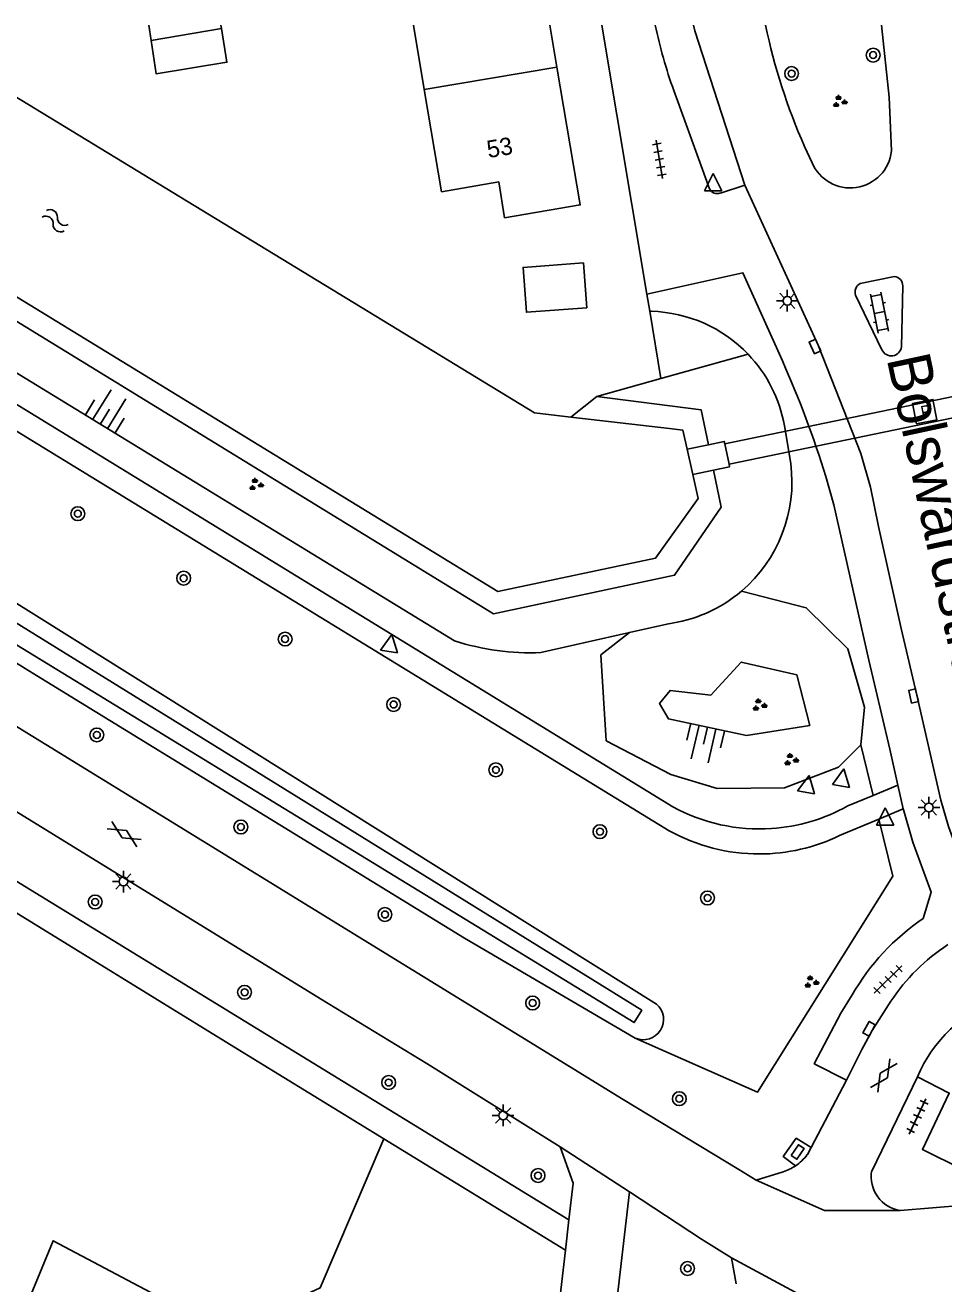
# Model space of a CAD drawing. Extents: x 128999 to 131010, y 395498 to 399007.
# Drawn here: x 129634.1 to 129687.2, y 398927.3 to 399000 of the extents above; entities that cross this region are included whole.
import ezdxf

# ---------------------------------------------------------------- set-up
doc = ezdxf.new("R2010")
doc.units = 0
for name, color, linetype in [('gg-afsc-erfafscheiding', 7, 'Continuous'), ('gg-anno-huisnummerreeks BGT', 7, 'Continuous'), ('gg-anno-openbare ruimte label', 7, 'Continuous'), ('gg-bbg-gedigitaliseerde bebouwing', 7, 'Continuous'), ('gg-bbg-gedigitaliseerde bijgebouw', 7, 'Continuous'), ('gg-bbg-hoofdgebouw', 7, 'Continuous'), ('gg-bbg-tussenscheiding', 7, 'Continuous'), ('gg-knt-BGT kruinlijn', 7, 'Continuous'), ('gg-knt-bovenkant onderkant talud', 7, 'Continuous'), ('gg-knt-verharding', 7, 'Continuous'), ('gg-knt-verharding nz', 7, 'Continuous'), ('gg-kntw-beschoeiing', 7, 'Continuous'), ('gg-kntw-bovenkant insteek waterloop', 7, 'Continuous'), ('gg-kntw-waterlijn', 7, 'Continuous'), ('gg-kwrk-duiker nz vlak', 7, 'Continuous'), ('gg-kwrk-uitstroombak niveau min 01', 7, 'Continuous'), ('gt-grn-groengrens', 7, 'Continuous'), ('gt-grn-groengrens NZ', 7, 'Continuous'), ('gt-grn-weggrens', 7, 'Continuous'), ('gt-symb-boom', 7, 'Continuous'), ('gt-symb-brandput', 7, 'Continuous'), ('gt-symb-gesloten verharding', 7, 'Continuous'), ('gt-symb-groenvak', 7, 'Continuous'), ('gt-symb-klinker verharding', 7, 'Continuous'), ('gt-symb-kolk', 7, 'Continuous'), ('gt-symb-kolk center center', 7, 'Continuous'), ('gt-symb-lichtmast', 7, 'Continuous'), ('gt-symb-talud symbool', 7, 'Continuous'), ('gt-symb-tegel verharding', 7, 'Continuous'), ('gt-symb-waterafsluiter', 7, 'Continuous'), ('gt-symb-watersymbool', 7, 'Continuous')]:
    doc.layers.add(name, color=color, linetype=linetype)

# ---------------------------------------------------------------- blocks, each defined once
blk = doc.blocks.new('gt0-BOOM')
at = {"layer": 'gt-symb-boom'}
for radius in [0.4, 0.2]:
    blk.add_circle((0, 0), radius, dxfattribs=at)
blk = doc.blocks.new('gt0-WAFSL')
at = {"layer": 'gt-symb-waterafsluiter'}
for p, q in [((-0.5, -0.333), (0, 0.667)), ((0, 0.667), (0.5, -0.333)), ((0.5, -0.333), (-0.5, -0.333))]:
    blk.add_line(p, q, dxfattribs=at)
blk = doc.blocks.new('gt0-KOLK')
at = {"layer": 'gt-symb-kolk'}
blk.add_lwpolyline([(0, 0), (0.375, 0), (0.375, 0.4), (-0.375, 0.4), (-0.375, 0), (0, 0)], dxfattribs=at)
blk = doc.blocks.new('gt0-LMAST')
at = {"layer": 'gt-symb-lichtmast'}
for p, q in [((-0.182, 0.173), (-0.447, 0.438)), ((-0.005, 0.246), (-0.005, 0.621)), ((0.172, 0.173), (0.437, 0.438)), ((-0.255, -0.004), (-0.63, -0.004)), ((-0.182, -0.181), (-0.447, -0.446)), ((-0.005, -0.254), (-0.005, -0.629)), ((0.437, -0.446), (0.172, -0.181)), ((0.245, -0.004), (0.62, -0.004))]:
    blk.add_line(p, q, dxfattribs=at)
blk.add_circle((-0.005, -0.004), 0.25, dxfattribs=at)
blk = doc.blocks.new('gt0-KL1')
at = {"layer": 'gt-symb-klinker verharding'}
for p, q in [((-1.15, 0.3), (1.15, 0.3)), ((-1, -0.3), (-1, 0.3)), ((-0.5, 0.3), (-0.5, 0.45)), ((0, -0.3), (0, 0.3)), ((0.5, 0.3), (0.5, 0.45)), ((1, -0.3), (1, 0.3)), ((-1.15, -0.3), (1.15, -0.3)), ((-0.5, -0.45), (-0.5, -0.3)), ((0.5, -0.45), (0.5, -0.3))]:
    blk.add_line(p, q, dxfattribs=at)
blk = doc.blocks.new('gt0-BPUT')
at = {"layer": 'gt-symb-brandput'}
blk.add_lwpolyline([(-0.599, -0.599), (-0.599, 0.601), (0.601, 0.601), (0.601, -0.599)], close=True, dxfattribs=at)
blk.add_text('P', height=0.7, dxfattribs=at).set_placement((-0.233, -0.35))
blk = doc.blocks.new('gt0-GRVAK')
at = {"layer": 'gt-symb-groenvak'}
for p, q in [((-0.11, 0.189), (-0.228, 0.24)), ((-0.182, 0.153), (0.088, 0.153)), ((-0.091, 0.211), (-0.156, 0.322)), ((-0.047, 0.214), (-0.047, 0.393)), ((-0.004, 0.211), (0.061, 0.322)), ((0.015, 0.189), (0.133, 0.24)), ((0.262, -0.052), (0.197, 0.059)), ((0.305, -0.049), (0.305, 0.13)), ((0.349, -0.052), (0.414, 0.059)), ((-0.245, -0.228), (-0.363, -0.177)), ((-0.318, -0.264), (-0.047, -0.264)), ((-0.226, -0.206), (-0.291, -0.095)), ((-0.183, -0.203), (-0.183, -0.024)), ((-0.139, -0.206), (-0.074, -0.095)), ((-0.12, -0.228), (-0.002, -0.177)), ((0.243, -0.074), (0.125, -0.023)), ((0.17, -0.11), (0.441, -0.11)), ((0.368, -0.074), (0.486, -0.023))]:
    blk.add_line(p, q, dxfattribs=at)
blk = doc.blocks.new('gt0-GESVH1')
at = {"layer": 'gt-symb-gesloten verharding'}
for p, q in [((-0.992, -0.261), (0.008, 0.239)), ((0.008, -0.261), (-0.992, 0.239)), ((0.008, 0.239), (1.008, -0.261)), ((1.008, 0.239), (0.008, -0.261))]:
    blk.add_line(p, q, dxfattribs=at)
blk = doc.blocks.new('gt0-TEG1')
at = {"layer": 'gt-symb-tegel verharding'}
for p, q in [((-1.125, 0), (1.125, 0)), ((-0.9, -0.25), (-0.9, 0.25)), ((-0.45, -0.25), (-0.45, 0.25)), ((0, -0.25), (0, 0.25)), ((0.45, -0.25), (0.45, 0.25)), ((0.9, -0.25), (0.9, 0.25))]:
    blk.add_line(p, q, dxfattribs=at)
blk = doc.blocks.new('gt0-TALUD_1')
at = {"layer": 'gt-symb-talud symbool'}
for p, q in [((-1, -1), (-1, 0)), ((-0.5, -2), (-0.5, 0)), ((0, -1), (0, 0)), ((0.5, -2), (0.5, 0)), ((1, -1), (1, 0))]:
    blk.add_line(p, q, dxfattribs=at)
blk = doc.blocks.new('gt0-WA')
at = {"layer": 'gt-symb-watersymbool'}
for centre, start, end in [((-0.323, 0.022), 28.07249, 151.92751), ((0.427, 0.422), 208.07248, 331.92751), ((-0.323, -0.428), 28.07249, 151.92751), ((0.427, -0.028), 208.07248, 331.92751)]:
    blk.add_arc(centre, 0.425, start, end, dxfattribs=at)
blk = doc.blocks.new('gt0-KOLKCC')
at = {"layer": 'gt-symb-kolk center center'}
blk.add_lwpolyline([(-0.375, 0.2), (0.375, 0.2), (0.375, -0.2), (-0.375, -0.2)], close=True, dxfattribs=at)

msp = doc.modelspace()

# ---------------------------------------------------------------- linework, layer by layer
at = {"layer": 'gg-afsc-erfafscheiding'}
for p, q in [((129670.05, 398984.46), (129670.214, 398983.479)), ((129670.214, 398983.479), (129670.864, 398979.593))]:
    msp.add_line(p, q, dxfattribs=at)
at = {"layer": 'gg-bbg-gedigitaliseerde bebouwing'}
msp.add_line((129656.567, 399000), (129657.194, 398996.282), dxfattribs=at)
msp.add_lwpolyline([(129661.83, 398988.87), (129661.49, 398990.95), (129658.19, 398990.38), (129657.194, 398996.282)], dxfattribs=at)
at = {"layer": 'gg-bbg-gedigitaliseerde bijgebouw'}
for p, q in [((129641.278, 399000), (129641.414, 398999.12)), ((129645.444, 399000), (129645.476, 398999.804))]:
    msp.add_line(p, q, dxfattribs=at)
for points in [[(129641.414, 398999.12), (129641.71, 398997.19), (129645.79, 398997.86), (129645.476, 398999.804)], [(129666.58, 398983.678), (129666.387, 398986.271), (129662.896, 398986.011), (129663.089, 398983.418), (129666.58, 398983.678)]]:
    msp.add_lwpolyline(points, dxfattribs=at)
at = {"layer": 'gg-bbg-hoofdgebouw'}
msp.add_line((129664.44, 399000), (129664.851, 398997.574), dxfattribs=at)
msp.add_lwpolyline([(129661.83, 398988.87), (129666.2, 398989.62), (129664.851, 398997.574)], dxfattribs=at)
at = {"layer": 'gg-bbg-tussenscheiding'}
for p, q in [((129645.476, 398999.804), (129641.414, 398999.12)), ((129664.851, 398997.574), (129657.194, 398996.282))]:
    msp.add_line(p, q, dxfattribs=at)
at = {"layer": 'gg-knt-BGT kruinlijn'}
for p, q in [((129600.77, 399000), (129658.94, 398964.44)), ((129678.359, 398974.687), (129678, 398976.86)), ((129663.929, 398963.77), (129669.048, 398964.93))]:
    msp.add_line(p, q, dxfattribs=at)
msp.add_lwpolyline([(129679.464, 398959.552), (129675.809, 398958.986), (129671.298, 398959.936), (129670.787, 398960.839), (129671.395, 398961.585), (129673.736, 398961.319), (129675.505, 398963.225), (129678.713, 398962.479), (129679.464, 398959.552)], dxfattribs=at)
for centre, radius, start, end in [((129670.089, 398975.444), 8.037, 43.66277, 88.42556), ((129670.082, 398975.441), 8.044, 10.15901, 43.64561), ((129670.168, 398973.615), 8.261, 310.30904, 7.45874), ((129663.364, 398978.472), 14.713, 252.50119, 272.20121)]:
    msp.add_arc(centre, radius, start, end, dxfattribs=at)
at = {"layer": 'gg-knt-bovenkant onderkant talud'}
for p, q in [((129670.214, 398983.479), (129670.31, 398983.478)), ((129669.048, 398964.93), (129671.21, 398965.42))]:
    msp.add_line(p, q, dxfattribs=at)
for points in [[(129675.512, 398967.315), (129679.258, 398966.36), (129681.665, 398963.995), (129682.613, 398960.614), (129682.416, 398958.435)], [(129682.416, 398958.435), (129681.111, 398957.156), (129678.003, 398955.95), (129674.119, 398955.923), (129671.437, 398956.72), (129667.697, 398958.675), (129667.389, 398963.631), (129669.048, 398964.93)]]:
    msp.add_lwpolyline(points, dxfattribs=at)
msp.add_arc((129670.167, 398973.618), 8.264, 277.24817, 310.29812, dxfattribs=at)
at = {"layer": 'gg-knt-verharding'}
for p, q in [((129667.451, 399000), (129670.05, 398984.46)), ((129671.603, 398996.225), (129673.671, 398990.553)), ((129679.159, 398993.002), (129679.59, 398992.06)), ((129674.298, 398990.308), (129675.708, 398990.769)), ((129682.38, 398985.09), (129684.35, 398985.48)), ((129684.83, 398984.95), (129684.749, 398981.429)), ((129683.63, 398981.26), (129682.109, 398984.41)), ((129683.124, 398955.521), (129684.549, 398956.11)), ((129684.549, 398956.11), (129684.857, 398954.745)), ((129681.649, 398954.911), (129683.124, 398955.521)), ((129683.455, 398954.156), (129684.857, 398954.745)), ((129681.185, 398953.203), (129683.455, 398954.156)), ((129683.035, 398933.829), (129685.674, 398939.275)), ((129681.573, 398939.084), (129679.531, 398935.182)), ((129669.038, 398932.638), (129665.049, 398935.236)), ((129679.531, 398935.182), (129679.319, 398934.777)), ((129676.371, 398933.301), (129675.366, 398933.913)), ((129677.932, 398933.783), (129676.371, 398933.301)), ((129684.687, 398931.545), (129688.412, 398931.852)), ((129665.546, 398931.015), (129665.343, 398929.267)), ((129675.211, 398927.318), (129674.945, 398928.827))]:
    msp.add_line(p, q, dxfattribs=at)
for points in [[(129560.119, 399000), (129598.912, 398975.953), (129635.777, 398953.264)], [(129595.247, 399000), (129633.924, 398976.373), (129671.34, 398953.482)], [(129597.722, 399000), (129634.155, 398977.784), (129671.545, 398954.868)], [(129683.6, 399000), (129684.05, 398995.84), (129684.179, 398992.738)], [(129684.732, 398965.156), (129683.439, 398971.06), (129682.97, 398973.33), (129682.41, 398975.26), (129679.941, 398981.531), (129675.708, 398990.769)], [(129670.05, 398984.46), (129675.6, 398985.707), (129677.881, 398980.609)], [(129680.391, 398973.929), (129680.846, 398972.3), (129682.866, 398963.334), (129684.078, 398958.193), (129684.549, 398956.11)], [(129688.835, 398949.972), (129687.475, 398953.73), (129687.036, 398955.241), (129685.652, 398961.311), (129684.732, 398965.156)], [(129675.366, 398933.913), (129668.675, 398937.971), (129629.364, 398962.115)], [(129684.857, 398954.745), (129684.884, 398954.626), (129685.42, 398952.813), (129686.47, 398949.937), (129686.018, 398948.42)], [(129665.049, 398935.236), (129657.404, 398940.003), (129651.189, 398943.784), (129635.777, 398953.264)], [(129681.908, 398944.001), (129681.252, 398942.948), (129679.718, 398940.03), (129681.573, 398939.084)], [(129681.573, 398939.084), (129682.464, 398940.853), (129683.065, 398941.948), (129684.146, 398943.635)], [(129688.412, 398931.852), (129688.298, 398933.929), (129685.962, 398935.079), (129687.519, 398938.332), (129685.674, 398939.275)], [(129679.531, 398935.182), (129678.68, 398935.726), (129677.927, 398934.677), (129678.632, 398934.129)], [(129665.049, 398935.236), (129665.792, 398933.127), (129665.546, 398931.015)], [(129659.553, 398909.237), (129661.04, 398911.684), (129662.741, 398910.67), (129667.392, 398918.394), (129669.038, 398932.638)], [(129674.945, 398928.827), (129673.201, 398929.899), (129669.038, 398932.638)], [(129665.343, 398929.267), (129664.613, 398922.983), (129660.529, 398925.412), (129653.141, 398913.119)]]:
    msp.add_lwpolyline(points, dxfattribs=at)
for centre, radius, start, end in [((129700.799, 399006.572), 30.975, 192.24891, 199.51355), ((129710.925, 399007.091), 34.75, 191.77386, 203.91798), ((129681.796, 398993.001), 2.398, 203.11048, 353.69821), ((129674.112, 398990.758), 0.486, 204.86613, 292.44776), ((129682.642, 398984.591), 0.563, 117.75285, 198.78968), ((129684.316, 398984.966), 0.515, 358.17333, 86.15845), ((129684.168, 398981.486), 0.584, 202.80098, 354.37571), ((129623.302, 398956.29), 59.752, 17.17026, 24.01701), ((129676.56, 398964.01), 10.427, 241.25417, 273.8073), ((129676.542, 398964.059), 10.477, 273.88696, 299.17411), ((129676.534, 398962.855), 10.716, 241.00645, 270.13199), ((129676.527, 398962.866), 10.727, 270.17016, 295.73583), ((129693.581, 398937.265), 13.477, 124.13703, 150.01273), ((129693.815, 398937.198), 11.616, 123.30402, 146.34673), ((129693.636, 398935.765), 8.702, 111.96193, 156.20832), ((129676.986, 398936.578), 2.95, 288.69814, 303.90692), ((129677.002, 398936.545), 2.914, 304.00153, 322.6518), ((129684.993, 398933.506), 1.985, 170.63561, 261.12025)]:
    msp.add_arc(centre, radius, start, end, dxfattribs=at)
at = {"layer": 'gg-knt-verharding nz'}
msp.add_lwpolyline([(129672.736, 399000), (129672.814, 398999.681), (129675.708, 398990.769)], dxfattribs=at)
at = {"layer": 'gg-kntw-beschoeiing'}
msp.add_line((129671.348, 398976.702), (129665.649, 398977.373), dxfattribs=at)
for points in [[(129672.702, 398974.048), (129673.01, 398972.67), (129670.55, 398969.23), (129661.45, 398967.3), (129607.986, 399000)], [(129626.787, 399000), (129663.55, 398977.62), (129665.649, 398977.373)], [(129672.374, 398975.518), (129672.13, 398976.61), (129671.348, 398976.702)]]:
    msp.add_lwpolyline(points, dxfattribs=at)
at = {"layer": 'gg-kntw-bovenkant insteek waterloop'}
for p, q in [((129568.623, 398988.617), (129646.201, 398941.013)), ((129646.201, 398941.013), (129654.859, 398935.7)), ((129654.859, 398935.7), (129665.343, 398929.267))]:
    msp.add_line(p, q, dxfattribs=at)
for points in [[(129552.854, 399000), (129563.257, 398993.453), (129568.749, 398990.325), (129665.546, 398931.015)], [(129583.525, 398996.735), (129582.204, 398995.147), (129598.693, 398984.831), (129634.549, 398962.598), (129659.517, 398947.276), (129669.38, 398941.511)], [(129670.609, 398943.474), (129631.263, 398968.094), (129608.81, 398981.718), (129591.244, 398992.778), (129583.525, 398996.735)]]:
    msp.add_lwpolyline(points, dxfattribs=at)
msp.add_arc((129669.848, 398942.584), 1.171, 246.45997, 49.4401, dxfattribs=at)
at = {"layer": 'gg-kntw-waterlijn'}
msp.add_lwpolyline([(129584.13, 398995.717), (129596.274, 398988.7), (129613.685, 398977.815), (129669.755, 398943.113), (129669.315, 398942.404), (129624.203, 398969.978), (129583.352, 398995.134), (129584.13, 398995.717)], dxfattribs=at)
at = {"layer": 'gg-kwrk-duiker nz vlak'}
for p, q in [((129674.55, 398975.817), (129693.673, 398979.778)), ((129674.8, 398974.643), (129693.962, 398978.612))]:
    msp.add_line(p, q, dxfattribs=at)
at = {"layer": 'gg-kwrk-uitstroombak niveau min 01'}
for p, q in [((129672.374, 398975.518), (129673.606, 398975.772)), ((129672.702, 398974.048), (129672.374, 398975.518)), ((129674.55, 398975.817), (129674.8, 398974.643)), ((129673.908, 398974.304), (129672.702, 398974.048))]:
    msp.add_line(p, q, dxfattribs=at)
for points in [[(129673.606, 398975.772), (129674.52, 398975.96), (129674.55, 398975.817)], [(129674.8, 398974.643), (129674.83, 398974.5), (129673.908, 398974.304)]]:
    msp.add_lwpolyline(points, dxfattribs=at)
at = {"layer": 'gt-grn-groengrens'}
for p, q in [((129675.903, 398980.993), (129670.864, 398979.593)), ((129670.864, 398979.593), (129667.168, 398978.567)), ((129667.168, 398978.567), (129665.649, 398977.373))]:
    msp.add_line(p, q, dxfattribs=at)
for points in [[(129673.908, 398974.304), (129674.348, 398972.163), (129671.655, 398968.239), (129661.192, 398966.008), (129605.746, 399000)], [(129667.168, 398978.567), (129673.194, 398977.779), (129673.606, 398975.772)], [(129654.859, 398935.7), (129651.186, 398927.095), (129645.686, 398924.538), (129635.752, 398929.807), (129631.387, 398919.252), (129635.515, 398914.929), (129609.631, 398814.363)]]:
    msp.add_lwpolyline(points, dxfattribs=at)
at = {"layer": 'gt-grn-groengrens NZ'}
msp.add_line((129683.124, 398955.521), (129682.416, 398958.435), dxfattribs=at)
msp.add_lwpolyline([(129669.38, 398941.511), (129676.446, 398938.39), (129680.351, 398944.626), (129684.255, 398950.862), (129683.455, 398954.156)], dxfattribs=at)
at = {"layer": 'gt-grn-weggrens'}
msp.add_line((129674.945, 398928.827), (129680.99, 398925.56), dxfattribs=at)
msp.add_lwpolyline([(129684.687, 398931.545), (129680.302, 398931.545), (129676.371, 398933.301)], dxfattribs=at)

# ---------------------------------------------------------------- block references
at = {"layer": 'gt-symb-boom'}
for p in [(129683.12, 398998.271), (129678.411, 398997.204), (129637.18, 398971.789), (129643.294, 398968.064), (129649.152, 398964.55), (129655.421, 398960.771), (129638.278, 398959.014), (129661.328, 398956.997), (129646.598, 398953.699), (129667.34, 398953.43), (129638.181, 398949.369), (129673.555, 398949.6), (129654.921, 398948.644), (129646.813, 398944.153), (129663.451, 398943.533), (129655.134, 398938.942), (129671.923, 398938.008), (129663.764, 398933.57), (129672.402, 398928.206)]:
    msp.add_blockref('gt0-BOOM', p, dxfattribs=at)
at = {"layer": 'gt-symb-brandput', "rotation": 11.13011107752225}
msp.add_blockref('gt0-BPUT', (129686.103, 398977.687), dxfattribs=at)
at = {"layer": 'gt-symb-gesloten verharding'}
for p, rotation in [((129639.863, 398953.301), -31.592491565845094), ((129683.723, 398939.349), 56.13505688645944)]:
    msp.add_blockref('gt0-GESVH1', p, dxfattribs=dict(at, rotation=rotation))
at = {"layer": 'gt-symb-groenvak'}
for p in [(129681.169, 398995.578), (129647.455, 398973.462), (129676.533, 398960.729), (129678.362, 398957.576), (129679.529, 398944.738)]:
    msp.add_blockref('gt0-GRVAK', p, dxfattribs=at)
at = {"layer": 'gt-symb-klinker verharding', "rotation": -78.81367070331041}
msp.add_blockref('gt0-KL1', (129683.491, 398983.403), dxfattribs=at)
at = {"layer": 'gt-symb-kolk'}
for p, rotation in [((129679.941, 398981.531), 114.77113890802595), ((129685.652, 398961.311), 102.85005145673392), ((129683.065, 398941.948), 61.23304414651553)]:
    msp.add_blockref('gt0-KOLK', p, dxfattribs=dict(at, rotation=rotation))
at = {"layer": 'gt-symb-kolk center center', "rotation": 56.27412121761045}
msp.add_blockref('gt0-KOLKCC', (129678.763, 398934.93), dxfattribs=at)
at = {"layer": 'gt-symb-lichtmast'}
for p in [(129678.168, 398984.088), (129686.35, 398954.826), (129639.815, 398950.554), (129661.751, 398937.046)]:
    msp.add_blockref('gt0-LMAST', p, dxfattribs=at)
at = {"layer": 'gt-symb-talud symbool'}
for p, xscale, yscale, rotation in [((129638.483, 398976.982), 1.0000464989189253, 1.000046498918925, 148.5351269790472), ((129673.554, 398959.461), 0.9998759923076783, 0.9998759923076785, -13.06333733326)]:
    msp.add_blockref('gt0-TALUD_1', p, dxfattribs=dict(at, xscale=xscale, yscale=yscale, rotation=rotation))
at = {"layer": 'gt-symb-tegel verharding'}
for p, rotation in [((129670.77, 398992.251), -80.49998940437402), ((129683.984, 398944.887), 44.67584063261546), ((129685.679, 398936.984), 64.40857585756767)]:
    msp.add_blockref('gt0-TEG1', p, dxfattribs=dict(at, rotation=rotation))
at = {"layer": 'gt-symb-waterafsluiter'}
for p in [(129673.882, 398990.762), (129683.816, 398954.137)]:
    msp.add_blockref('gt0-WAFSL', p, dxfattribs=at)
for p, rotation in [((129655.211, 398964.162), -9.613025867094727), ((129679.305, 398956.022), -9.613025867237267), ((129681.323, 398956.391), -9.613025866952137)]:
    msp.add_blockref('gt0-WAFSL', p, dxfattribs=dict(at, rotation=rotation))
at = {"layer": 'gt-symb-watersymbool', "rotation": -32.418449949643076}
msp.add_blockref('gt0-WA', (129635.835, 398988.737), dxfattribs=at)

# ---------------------------------------------------------------- texts
at = {"layer": 'gg-anno-huisnummerreeks BGT'}
msp.add_text('53', height=1, rotation=9.6, dxfattribs=at).set_placement((129660.896, 398992.323))
at = {"layer": 'gg-anno-openbare ruimte label'}
msp.add_text('Bolswardstraat', height=2.5, rotation=282.1, dxfattribs=at).set_placement((129683.893, 398980.753))

doc.saveas('drawing.dxf')
